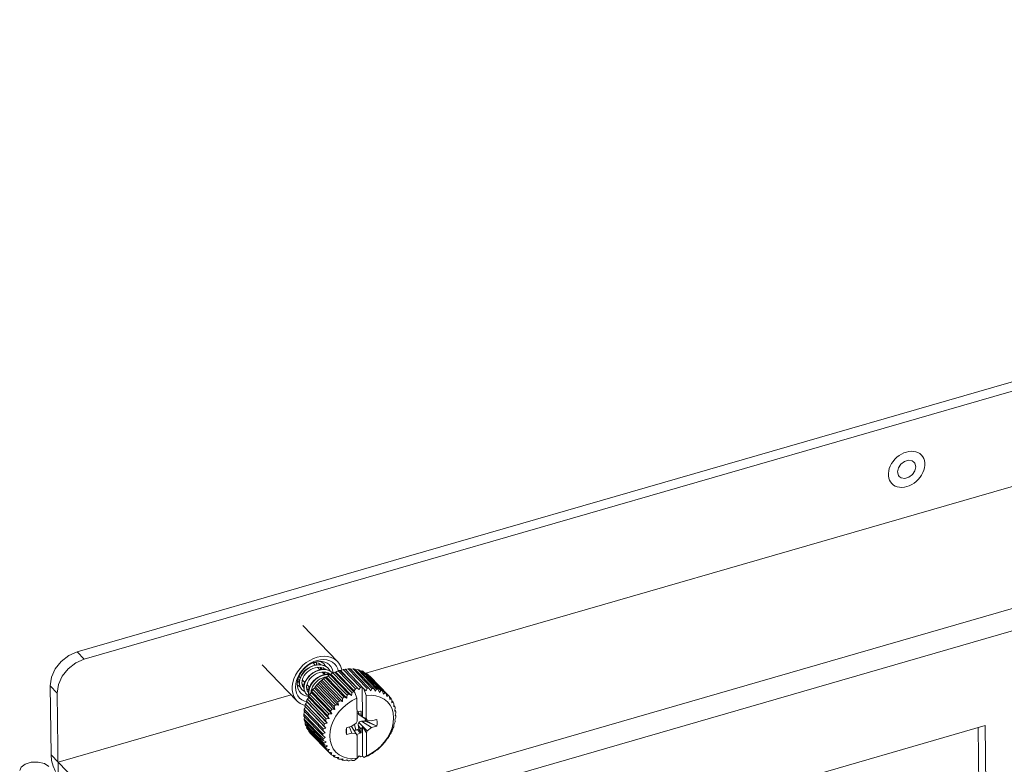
# Model space of a CAD drawing. Header units: millimetres. Extents: x 3925 to 5043, y -86 to 778.
# Tile 428 of 439: x 4790 to 4814, y 717 to 735. Entities that reach past the tile are written whole.
import ezdxf

# ---------------------------------------------------------------- set-up
doc = ezdxf.new("R2010")
doc.units = ezdxf.units.MM
doc.header["$LTSCALE"] = 46.255
for name, color, linetype in [('H30K-FOG-FILDXF_CONTINUOUS_LINE', 7, 'CONTINUOUS'), ('PIN-D3_L3-T1DXF_CONTINUOUS_LINE', 7, 'CONTINUOUS'), ('SW3DPS-52-39DXF_CONTINUOUS_LINE', 7, 'CONTINUOUS')]:
    doc.layers.add(name, color=color, linetype=linetype)

msp = doc.modelspace()

# ---------------------------------------------------------------- linework, layer by layer
at = {"layer": 'H30K-FOG-FILDXF_CONTINUOUS_LINE', "color": 7, "linetype": 'Continuous', "lineweight": 0}
for p, q in [((4791.3686, 719.3461), (4860.4861, 739.3234)), ((4791.5413, 719.168), (4860.6588, 739.1454)), ((4793.1504, 714.3457), (4863.5992, 734.7079)), ((4793.3272, 713.8519), (4863.776, 734.2141)), ((4824.971, 726.5068), (4798.3864, 718.8229)), ((4791.5413, 719.168), (4791.3686, 719.3461)), ((4790.7323, 716.8386), (4790.711, 718.5223)), ((4790.8837, 718.3442), (4790.711, 718.5223)), ((4790.909, 716.3448), (4790.8837, 718.3442)), ((4796.5696, 718.2978), (4790.905, 716.6605)), ((4813.4345, 717.5513), (4806.556, 715.5632)), ((4813.3259, 712.6624), (4813.2646, 717.5022)), ((4813.4987, 712.4844), (4813.4345, 717.5513)), ((4790.7323, 716.8386), (4790.747, 716.7042)), ((4790.7323, 716.8386), (4793.1504, 714.3457))]:
    msp.add_line(p, q, dxfattribs=at)
for points in [[(4811.705, 723.9563), (4811.662, 723.9869), (4811.5725, 724.0019), (4811.4738, 723.9733), (4811.3853, 723.907), (4811.3247, 723.8159), (4811.3039, 723.7183)], [(4811.7476, 723.8465), (4811.7245, 723.9315), (4811.705, 723.9563)], [(4811.3039, 723.7183), (4811.327, 723.6333), (4811.3464, 723.6085)], [(4811.3464, 723.6085), (4811.3895, 723.5779), (4811.479, 723.563), (4811.5777, 723.5915), (4811.6662, 723.6578), (4811.7268, 723.7489), (4811.7476, 723.8465)], [(4790.711, 718.5223), (4790.7411, 718.7268), (4790.8334, 718.9302), (4790.9789, 719.1124), (4791.1633, 719.2557), (4791.3686, 719.3461)], [(4791.5413, 719.168), (4791.336, 719.0777), (4791.1516, 718.9343), (4791.0061, 718.7521), (4790.9138, 718.5488), (4790.8837, 718.3442)], [(4790.747, 716.7042), (4790.7857, 716.5632), (4790.8426, 716.437)], [(4790.679, 716.5612), (4790.5711, 716.6289), (4790.4186, 716.6642), (4790.2518, 716.66), (4790.1037, 716.6172), (4790.0036, 716.5442), (4789.9712, 716.4602)]]:
    msp.add_lwpolyline(points, dxfattribs=at)
at = {"layer": 'PIN-D3_L3-T1DXF_CONTINUOUS_LINE', "color": 7, "linetype": 'Continuous', "lineweight": 0}
for points in [[(4811.1669, 723.4343), (4811.1342, 723.4749), (4811.1094, 723.5206), (4811.0923, 723.5712), (4811.0834, 723.6257), (4811.0826, 723.6832), (4811.0902, 723.7425), (4811.1058, 723.8025), (4811.1293, 723.8622), (4811.1601, 723.9204), (4811.1978, 723.976), (4811.2416, 724.028), (4811.2906, 724.0754), (4811.3441, 724.1174), (4811.4009, 724.1531), (4811.46, 724.182), (4811.5204, 724.2033)], [(4811.8846, 724.1305), (4811.8464, 724.1635), (4811.8017, 724.1899), (4811.7518, 724.2087), (4811.6977, 724.2196), (4811.6403, 724.2223), (4811.5809, 724.2169), (4811.5204, 724.2033)], [(4811.5311, 723.3615), (4811.5915, 723.3829), (4811.6506, 723.4117), (4811.7074, 723.4474), (4811.7609, 723.4894), (4811.8099, 723.5368), (4811.8537, 723.5888), (4811.8914, 723.6445), (4811.9222, 723.7026), (4811.9457, 723.7623), (4811.9613, 723.8224), (4811.9688, 723.8817), (4811.9681, 723.9391), (4811.9592, 723.9936), (4811.9421, 724.0442), (4811.9173, 724.09), (4811.8846, 724.1305)], [(4811.5311, 723.3615), (4811.4706, 723.3479), (4811.4112, 723.3425), (4811.3538, 723.3452), (4811.2997, 723.3561), (4811.2498, 723.3749), (4811.2051, 723.4014), (4811.1669, 723.4343)]]:
    msp.add_lwpolyline(points, dxfattribs=at)
at = {"layer": 'SW3DPS-52-39DXF_CONTINUOUS_LINE', "color": 7, "linetype": 'Continuous', "lineweight": 0}
for p, q in [((4796.8504, 719.9832), (4797.6942, 719.1133)), ((4797.1542, 719.0245), (4797.101, 719.0793)), ((4797.102, 719.0783), (4797.1025, 719.08)), ((4797.2361, 719.0669), (4797.2762, 719.0459)), ((4797.3251, 719.089), (4797.2844, 719.1131)), ((4797.3064, 719.1019), (4797.2845, 719.1131)), ((4797.348, 719.0703), (4797.3064, 719.1019)), ((4797.3112, 719.1077), (4797.3108, 719.1119)), ((4797.3599, 719.0588), (4797.3251, 719.089)), ((4797.3601, 719.0585), (4797.348, 719.0703)), ((4795.8634, 719.0258), (4796.7072, 718.1559)), ((4797.267, 718.9083), (4797.2084, 718.9687)), ((4797.2584, 719.0552), (4797.2675, 719.0333)), ((4797.2688, 719.0332), (4797.2594, 719.0547)), ((4797.2745, 718.9094), (4797.2772, 718.9161)), ((4797.2762, 719.0459), (4797.2972, 719.029)), ((4797.2854, 719.0307), (4797.2788, 719.0438)), ((4797.3134, 718.9153), (4797.3095, 718.9625)), ((4797.3797, 718.7921), (4797.3211, 718.8525)), ((4797.3601, 719.0585), (4797.3599, 719.0588)), ((4797.3742, 719.0428), (4797.3599, 719.0588)), ((4797.4522, 718.9615), (4797.4082, 718.9916)), ((4797.4726, 718.9425), (4797.4522, 718.9615)), ((4797.4728, 718.9424), (4797.4726, 718.9425)), ((4797.5817, 718.8293), (4797.5413, 718.863)), ((4797.5843, 718.831), (4798.0449, 718.3561)), ((4797.6306, 718.8518), (4798.0912, 718.3769)), ((4798.0961, 718.3949), (4797.6526, 718.8521)), ((4797.707, 718.8808), (4798.1301, 718.4446)), ((4797.7541, 718.8956), (4798.1772, 718.4594)), ((4797.7574, 718.8944), (4797.7541, 718.8956)), ((4797.7709, 718.8892), (4797.7574, 718.8944)), ((4798.2144, 718.432), (4797.7709, 718.8892)), ((4797.8308, 718.9146), (4798.254, 718.4784)), ((4797.8777, 718.923), (4798.3383, 718.4482)), ((4797.9534, 718.9316), (4798.414, 718.4568)), ((4797.9991, 718.9336), (4798.4597, 718.4587)), ((4798.0722, 718.9315), (4798.5328, 718.4567)), ((4798.1159, 718.927), (4798.5765, 718.4521)), ((4798.1851, 718.9143), (4798.1351, 718.9073)), ((4798.1851, 718.9143), (4798.6457, 718.4395)), ((4798.2259, 718.9034), (4798.6865, 718.4285)), ((4798.2897, 718.8804), (4798.2501, 718.8784)), ((4798.2897, 718.8804), (4798.7503, 718.4056)), ((4798.327, 718.8632), (4798.7876, 718.3884)), ((4798.3842, 718.8304), (4798.3577, 718.8315)), ((4798.3842, 718.8304), (4798.8448, 718.3556)), ((4796.7438, 718.6163), (4796.7286, 718.6502)), ((4796.7653, 718.5865), (4796.7438, 718.6163)), ((4796.7672, 718.591), (4796.7568, 718.5984)), ((4796.7568, 718.5983), (4796.7672, 718.5896)), ((4796.7592, 718.7468), (4796.76, 718.7469)), ((4796.79, 718.716), (4796.7595, 718.7474)), ((4796.7672, 718.5845), (4796.7653, 718.5865)), ((4796.9026, 718.5999), (4796.8401, 718.6644)), ((4797.2463, 718.5959), (4797.7069, 718.1211)), ((4797.2853, 718.6319), (4797.7459, 718.1571)), ((4797.8187, 718.1375), (4797.3174, 718.6543)), ((4797.3517, 718.6871), (4797.8123, 718.2123)), ((4797.3753, 718.7262), (4797.4268, 718.7359)), ((4797.3939, 718.7186), (4797.8545, 718.2438)), ((4797.925, 718.2167), (4797.4236, 718.7335)), ((4797.4651, 718.766), (4797.9257, 718.2911)), ((4797.4999, 718.8146), (4797.5226, 718.7966)), ((4797.5098, 718.7924), (4797.9704, 718.3176)), ((4797.5186, 718.795), (4797.5123, 718.7961)), ((4798.0374, 718.283), (4797.5361, 718.7998)), ((4798.417, 718.8073), (4798.8776, 718.3325)), ((4798.4666, 718.7652), (4798.4565, 718.7667)), ((4798.4666, 718.7652), (4798.9272, 718.2904)), ((4798.4821, 718.7499), (4798.9275, 718.2907)), ((4796.7203, 718.5425), (4796.7238, 718.5379)), ((4796.7204, 718.5418), (4796.7241, 718.5377)), ((4796.7207, 718.5387), (4796.7239, 718.5386)), ((4796.7238, 718.5379), (4796.7241, 718.5377)), ((4796.8166, 718.4434), (4796.8285, 718.4301)), ((4796.8283, 718.4303), (4796.8285, 718.4301)), ((4796.8799, 718.4688), (4796.8738, 718.4746)), ((4796.8738, 718.4746), (4796.8742, 718.4742)), ((4796.8742, 718.4742), (4796.8799, 718.4686)), ((4796.886, 718.5565), (4796.8891, 718.5574)), ((4796.8996, 718.3781), (4796.921, 718.3384)), ((4796.9467, 718.5231), (4796.9738, 718.5265)), ((4796.9694, 718.5311), (4796.9478, 718.5278)), ((4797.0154, 718.4836), (4796.9528, 718.5482)), ((4796.9816, 718.3639), (4796.9926, 718.3639)), ((4796.9926, 718.3526), (4796.9865, 718.3584)), ((4796.9865, 718.3584), (4796.9868, 718.358)), ((4796.9868, 718.358), (4796.9926, 718.3524)), ((4797.0553, 718.3553), (4797.055, 718.3586)), ((4797.0557, 718.3689), (4797.0616, 718.3699)), ((4797.5573, 717.8394), (4797.056, 718.3562)), ((4797.0649, 718.4296), (4797.0673, 718.4301)), ((4797.0863, 718.4106), (4797.0655, 718.432)), ((4797.0677, 718.3839), (4797.5283, 717.909)), ((4797.0979, 718.4267), (4797.5585, 717.9519)), ((4797.6331, 717.947), (4797.1318, 718.4638)), ((4797.151, 718.4942), (4797.6116, 718.0194)), ((4797.1859, 718.534), (4797.6465, 718.0592)), ((4797.7208, 718.047), (4797.2195, 718.5638)), ((4798.072, 718.4066), (4798.1183, 718.3589)), ((4798.072, 718.4066), (4798.0961, 718.3949)), ((4798.0912, 718.3769), (4798.1183, 718.3589)), ((4798.0961, 718.3949), (4798.1301, 718.4446)), ((4798.1183, 718.3589), (4798.1673, 718.2186)), ((4798.1772, 718.4594), (4798.2144, 718.432)), ((4798.2144, 718.432), (4798.254, 718.4784)), ((4798.2998, 717.767), (4798.2974, 718.4863)), ((4798.2974, 718.4863), (4798.3348, 718.4477)), ((4798.3348, 718.4477), (4798.3383, 718.4482)), ((4798.3928, 718.2818), (4798.3348, 718.4477)), ((4798.3383, 718.4482), (4798.3899, 718.3937)), ((4798.4597, 718.4587), (4798.5049, 718.3987)), ((4798.5765, 718.4521), (4798.6147, 718.3873)), ((4798.6865, 718.4285), (4798.7174, 718.3598)), ((4798.7876, 718.3884), (4798.8109, 718.3166)), ((4796.921, 718.3384), (4796.941, 718.3141)), ((4796.9292, 718.3274), (4796.9412, 718.3139)), ((4796.941, 718.3141), (4796.9412, 718.3139)), ((4796.9431, 718.1462), (4797.4036, 717.6714)), ((4797.4471, 717.61), (4796.9458, 718.1268)), ((4796.9621, 718.1925), (4797.4227, 717.7177)), ((4797.4949, 717.7264), (4796.9936, 718.2432)), ((4796.9951, 718.2738), (4797.0004, 718.2717)), ((4796.9979, 718.2671), (4797.4585, 717.7923)), ((4797.0228, 718.3121), (4797.4834, 717.8373)), ((4797.7208, 718.047), (4797.7069, 718.1211)), ((4797.7459, 718.1571), (4797.8187, 718.1375)), ((4797.8545, 718.2438), (4797.925, 718.2167)), ((4797.9704, 718.3176), (4798.0374, 718.283)), ((4798.1691, 717.6637), (4798.1673, 718.2186)), ((4798.3928, 718.2818), (4798.3946, 717.727)), ((4798.8776, 718.3325), (4798.8934, 718.2587)), ((4798.9272, 718.2904), (4798.9427, 718.275)), ((4798.9427, 718.275), (4798.955, 718.2619)), ((4798.955, 718.2619), (4798.9633, 718.1872)), ((4798.9561, 718.2525), (4798.9959, 718.2114)), ((4799.0181, 718.1781), (4799.0186, 718.1521)), ((4799.0186, 718.1521), (4799.0192, 718.1034)), ((4799.0186, 718.1521), (4799.0496, 718.1201)), ((4796.882, 717.9014), (4797.3426, 717.4266)), ((4796.8884, 717.9476), (4797.349, 717.4728)), ((4796.9042, 718.0235), (4796.9135, 718.0095)), ((4796.9042, 718.0235), (4797.3648, 717.5487)), ((4797.4148, 717.4927), (4796.9135, 718.0095)), ((4796.917, 718.0702), (4797.3776, 717.5954)), ((4797.5573, 717.8394), (4797.5283, 717.909)), ((4797.6331, 717.947), (4797.6116, 718.0194)), ((4798.2531, 717.9015), (4798.2665, 717.9021)), ((4798.2665, 717.9021), (4798.2683, 717.822)), ((4799.0628, 718.0434), (4799.06, 718.009)), ((4799.0658, 718.0825), (4799.0628, 718.0434)), ((4799.0628, 718.0434), (4799.0872, 718.0183)), ((4799.0888, 717.9278), (4799.085, 717.9058)), ((4799.0972, 717.9772), (4799.0888, 717.9278)), ((4799.0888, 717.9278), (4799.1081, 717.9079)), ((4796.8769, 717.827), (4797.3375, 717.3522)), ((4796.8771, 717.7822), (4797.3377, 717.3074)), ((4796.8827, 717.7109), (4797.3433, 717.2361)), ((4796.8894, 717.6684), (4797.35, 717.1935)), ((4796.911, 717.646), (4796.9056, 717.6014)), ((4797.4471, 717.61), (4797.4036, 717.6714)), ((4797.4949, 717.7264), (4797.4585, 717.7923)), ((4798.1463, 717.6104), (4798.1691, 717.6637)), ((4798.2683, 717.822), (4798.1953, 717.8582)), ((4798.2098, 717.8213), (4798.4177, 717.6866)), ((4798.4186, 717.4284), (4798.2105, 717.6302)), ((4798.2683, 717.822), (4798.2998, 717.767)), ((4798.5229, 717.5041), (4798.2742, 717.6586)), ((4798.2998, 717.767), (4798.3946, 717.727)), ((4798.3644, 717.6599), (4798.6202, 717.5538)), ((4798.3742, 717.7148), (4798.369, 717.6825)), ((4798.6202, 717.5538), (4798.369, 717.6825)), ((4798.3946, 717.727), (4798.4177, 717.6866)), ((4798.4177, 717.6866), (4798.5224, 717.6695)), ((4798.5224, 717.6695), (4798.649, 717.703)), ((4798.6517, 717.6908), (4798.6294, 717.6978)), ((4798.649, 717.703), (4798.6517, 717.6908)), ((4799.0972, 717.7129), (4799.0857, 717.6812)), ((4799.0857, 717.6812), (4799.0982, 717.6702)), ((4799.0862, 717.6825), (4799.0982, 717.6702)), ((4799.1026, 717.8295), (4799.0936, 717.7958)), ((4799.0936, 717.7958), (4799.1118, 717.7911)), ((4799.0965, 717.8068), (4799.1118, 717.7911)), ((4799.1086, 717.7455), (4799.0972, 717.7129)), ((4799.1115, 717.8641), (4799.1026, 717.8295)), ((4796.9056, 717.6014), (4797.3662, 717.1266)), ((4796.9187, 717.562), (4797.3793, 717.0872)), ((4796.9462, 717.5337), (4796.9452, 717.5007)), ((4796.9452, 717.5007), (4797.4058, 717.0259)), ((4796.9645, 717.4652), (4797.4251, 716.9904)), ((4796.9996, 717.429), (4797.0007, 717.4108)), ((4797.0007, 717.4108), (4797.4613, 716.936)), ((4797.3987, 717.3766), (4797.3426, 717.4266)), ((4797.4148, 717.4927), (4797.3648, 717.5487)), ((4797.9138, 717.4046), (4797.9119, 717.4725)), ((4797.9161, 717.3359), (4797.9138, 717.4046)), ((4797.9156, 717.4972), (4798.042, 717.5347)), ((4797.9842, 717.5176), (4798.0425, 717.3693)), ((4798.035, 717.5327), (4798.1472, 717.3523)), ((4798.042, 717.5347), (4798.1463, 717.6104)), ((4798.1371, 717.4428), (4798.1059, 717.5811)), ((4798.2426, 717.3647), (4798.1823, 717.4596)), ((4798.2695, 717.4584), (4798.1963, 717.5623)), ((4798.2682, 717.3766), (4798.2153, 717.4729)), ((4798.2695, 717.4584), (4798.2682, 717.3766)), ((4798.3005, 717.531), (4798.2695, 717.4584)), ((4798.3029, 716.8117), (4798.3005, 717.531)), ((4798.3958, 717.3751), (4798.3005, 717.531)), ((4798.4186, 717.4284), (4798.3958, 717.3751)), ((4798.5229, 717.5041), (4798.4186, 717.4284)), ((4798.6493, 717.5417), (4798.5229, 717.5041)), ((4798.6202, 717.5538), (4798.6206, 717.5535)), ((4798.6206, 717.5535), (4798.6493, 717.5417)), ((4799.0615, 717.5642), (4799.0676, 717.5474)), ((4797.0258, 717.3798), (4797.4864, 716.905)), ((4797.3991, 717.264), (4797.3377, 717.3074)), ((4797.416, 717.1572), (4797.35, 717.1935)), ((4798.0425, 717.3693), (4797.9161, 717.3359)), ((4798.1472, 717.3523), (4798.0425, 717.3693)), ((4798.1703, 717.3119), (4798.1472, 717.3523)), ((4798.1721, 716.757), (4798.1703, 717.3119)), ((4798.2682, 717.3766), (4798.2426, 717.3647)), ((4798.3958, 717.3751), (4798.3976, 716.8203)), ((4797.4489, 717.0582), (4797.3793, 717.0872)), ((4797.4974, 716.9688), (4797.4251, 716.9904)), ((4797.4866, 716.9052), (4797.5318, 716.8586)), ((4797.6368, 716.8261), (4797.5622, 716.8328)), ((4797.5809, 716.831), (4797.6157, 716.7952)), ((4797.6842, 716.7751), (4797.6508, 716.775)), ((4797.725, 716.7755), (4797.6842, 716.7751)), ((4797.6842, 716.7751), (4797.7115, 716.7471)), ((4797.7957, 716.7373), (4797.7506, 716.733)), ((4797.8234, 716.7401), (4797.7957, 716.7373)), ((4797.7957, 716.7373), (4797.8172, 716.7151)), ((4797.9139, 716.7175), (4797.9309, 716.7)), ((4798.0369, 716.7158), (4798.0503, 716.7019)), ((4798.0503, 716.7019), (4798.0426, 716.7174)), ((4798.1237, 716.7171), (4798.0968, 716.7072)), ((4798.1721, 716.757), (4798.1237, 716.7171)), ((4798.1721, 716.7684), (4798.1828, 716.7712)), ((4798.2197, 716.8194), (4798.1828, 716.7712)), ((4798.2595, 716.7953), (4798.2197, 716.8194)), ((4798.3029, 716.8117), (4798.3404, 716.7731)), ((4798.3404, 716.7731), (4798.3976, 716.8203)), ((4798.3438, 716.7745), (4798.3404, 716.7731))]:
    msp.add_line(p, q, dxfattribs=at)
for points in [[(4797.1988, 719.2149), (4797.1079, 719.1829), (4797.019, 719.1387), (4796.9342, 719.0831), (4796.8554, 719.0176), (4796.7842, 718.9435), (4796.7224, 718.8625), (4796.6713, 718.7765), (4796.632, 718.6872), (4796.6054, 718.5968), (4796.592, 718.5072), (4796.5923, 718.4205), (4796.6062, 718.3385), (4796.6334, 718.2632), (4796.6732, 718.1961), (4796.7072, 718.1559)], [(4796.6737, 718.4867), (4796.6799, 718.5668), (4796.699, 718.6487), (4796.7303, 718.7302), (4796.7731, 718.8091), (4796.827, 718.8845), (4796.8901, 718.9536), (4796.9609, 719.0147), (4797.0375, 719.0663), (4797.118, 719.107), (4797.2003, 719.1361), (4797.2826, 719.1529), (4797.3628, 719.1569), (4797.439, 719.1482), (4797.5094, 719.1268), (4797.5724, 719.0934), (4797.6263, 719.0486), (4797.6693, 718.9942), (4797.7012, 718.9306), (4797.7143, 718.8832)], [(4796.7185, 718.5626), (4796.7242, 718.6322), (4796.7415, 718.7032), (4796.7701, 718.7737), (4796.8091, 718.8417), (4796.8575, 718.9055), (4796.9139, 718.9633), (4796.9769, 719.0134), (4797.0446, 719.0545), (4797.1153, 719.0856)], [(4797.1153, 719.0856), (4797.1869, 719.1057), (4797.2577, 719.1143), (4797.3255, 719.1112), (4797.3887, 719.0965), (4797.4454, 719.0705), (4797.4941, 719.0339), (4797.5034, 719.0248)], [(4797.1159, 719.0858), (4797.1444, 719.0866), (4797.1917, 719.0805), (4797.2361, 719.0669)], [(4797.1876, 719.081), (4797.1835, 719.0335), (4797.1823, 719.0287)], [(4797.6942, 719.1133), (4797.6766, 719.1303), (4797.6144, 719.1765), (4797.5429, 719.2105), (4797.4638, 719.2317), (4797.3787, 719.2396), (4797.2898, 719.2339), (4797.1988, 719.2149)], [(4797.324, 719.0885), (4797.3115, 719.1073), (4797.3073, 719.1121)], [(4797.8001, 718.9017), (4797.7952, 718.9307), (4797.7681, 719.006), (4797.7282, 719.073), (4797.6942, 719.1133)], [(4797.4728, 718.9424), (4797.4611, 718.9537), (4797.4204, 718.9849), (4797.374, 719.009), (4797.3229, 719.0252), (4797.2682, 719.0333), (4797.2109, 719.033), (4797.1522, 719.0243), (4797.0939, 719.0074), (4797.0371, 718.983), (4796.9832, 718.9517), (4796.9333, 718.9143), (4796.8884, 718.8718), (4796.8494, 718.825), (4796.8171, 718.7752), (4796.7923, 718.7232), (4796.7755, 718.6707), (4796.7671, 718.6188), (4796.7672, 718.569), (4796.7758, 718.5224), (4796.7925, 718.4802), (4796.8166, 718.4434)], [(4797.4082, 718.9916), (4797.3587, 719.0133), (4797.3044, 719.0263), (4797.2466, 719.0304), (4797.1866, 719.0253), (4797.126, 719.0115), (4797.0663, 718.9891), (4797.0091, 718.9591), (4796.9557, 718.9223), (4796.9071, 718.8795), (4796.8645, 718.8319), (4796.8288, 718.7806), (4796.801, 718.7271), (4796.7818, 718.673), (4796.7715, 718.6197), (4796.7703, 718.5683), (4796.7781, 718.5203), (4796.7948, 718.477)], [(4796.8742, 718.4742), (4796.8664, 718.4828), (4796.8465, 718.5142), (4796.8341, 718.5508), (4796.8295, 718.5911), (4796.8328, 718.6342), (4796.8437, 718.6791), (4796.8622, 718.7247), (4796.8879, 718.7695), (4796.9202, 718.8124), (4796.9584, 718.852), (4797.0016, 718.8873), (4797.0487, 718.9174), (4797.0986, 718.9414), (4797.15, 718.9585), (4797.2017, 718.9684), (4797.2523, 718.9706), (4797.301, 718.965), (4797.3465, 718.9516), (4797.3875, 718.9306), (4797.4099, 718.9128)], [(4797.582, 718.8295), (4797.5735, 718.8378), (4797.5325, 718.8691), (4797.4859, 718.8931), (4797.4345, 718.9093), (4797.3794, 718.9172), (4797.322, 718.9167), (4797.2636, 718.9078), (4797.2054, 718.8908), (4797.149, 718.8664), (4797.0953, 718.8351), (4797.0455, 718.7977), (4797.0007, 718.7551), (4796.9618, 718.7083), (4796.9296, 718.6585), (4796.9048, 718.6066), (4796.888, 718.5539), (4796.8797, 718.502), (4796.88, 718.4523), (4796.8886, 718.4059), (4796.9052, 718.364), (4796.9292, 718.3274)], [(4797.5413, 718.863), (4797.4943, 718.8884), (4797.442, 718.9054), (4797.3857, 718.9135), (4797.3267, 718.9125), (4797.2662, 718.9027), (4797.2059, 718.8841), (4797.1475, 718.8575), (4797.0918, 718.8234), (4797.0406, 718.7829), (4796.995, 718.7371), (4796.9562, 718.6873), (4796.9249, 718.6346), (4796.9018, 718.5804), (4796.8875, 718.5264), (4796.8824, 718.4738), (4796.8864, 718.4241), (4796.8992, 718.3793)], [(4796.9868, 718.358), (4796.9791, 718.3667), (4796.9592, 718.398), (4796.9468, 718.4346), (4796.9423, 718.4747), (4796.9454, 718.518), (4796.9564, 718.5631), (4796.9749, 718.6086), (4797.0006, 718.6533), (4797.0329, 718.6961), (4797.071, 718.7357), (4797.1142, 718.7711), (4797.1614, 718.8013), (4797.2114, 718.8253), (4797.2629, 718.8424), (4797.3145, 718.8522), (4797.3651, 718.8544), (4797.4135, 718.8489), (4797.4588, 718.8356), (4797.4999, 718.8146)], [(4797.2793, 718.9675), (4797.2801, 718.9373), (4797.2764, 718.9097)], [(4797.2768, 719.0454), (4797.2829, 719.0366), (4797.2853, 719.0307)], [(4797.281, 718.9104), (4797.2838, 718.9318), (4797.2825, 718.9671)], [(4797.3062, 718.9635), (4797.3083, 718.9533), (4797.3092, 718.9147)], [(4797.3707, 718.9171), (4797.3618, 718.9437), (4797.3507, 718.9634)], [(4797.3565, 718.816), (4797.366, 718.8503), (4797.3664, 718.8542)], [(4797.3591, 718.9452), (4797.3664, 718.9294), (4797.3694, 718.9171)], [(4797.4078, 718.9915), (4797.4048, 718.9984), (4797.3742, 719.0428)], [(4797.3801, 718.8527), (4797.3814, 718.8352), (4797.3781, 718.7937)], [(4797.3828, 718.7926), (4797.3833, 718.7951), (4797.3845, 718.8473), (4797.3838, 718.8523)], [(4797.4421, 718.8006), (4797.4448, 718.8347), (4797.4445, 718.8398)], [(4797.4718, 718.829), (4797.4789, 718.8136), (4797.4821, 718.8009)], [(4797.5205, 718.8753), (4797.5173, 718.8824), (4797.4869, 718.9267), (4797.4726, 718.9425)], [(4797.5034, 719.0248), (4797.5335, 718.9879), (4797.5625, 718.9335), (4797.5803, 718.8724), (4797.5841, 718.831)], [(4797.5843, 718.831), (4797.5598, 718.8153), (4797.5361, 718.7998)], [(4797.5843, 718.831), (4797.6074, 718.8416), (4797.6306, 718.8518)], [(4797.6526, 718.8521), (4797.6416, 718.852), (4797.6306, 718.8518)], [(4797.707, 718.8808), (4797.6794, 718.8664), (4797.6526, 718.8521)], [(4797.707, 718.8808), (4797.7305, 718.8885), (4797.7541, 718.8956)], [(4797.8308, 718.9146), (4797.8004, 718.9019), (4797.7709, 718.8892)], [(4797.8308, 718.9146), (4797.8543, 718.9191), (4797.8777, 718.923)], [(4797.9534, 718.9316), (4797.9205, 718.921), (4797.8896, 718.9108)], [(4797.9534, 718.9316), (4797.9763, 718.9329), (4797.9991, 718.9336)], [(4798.0722, 718.9315), (4798.0374, 718.9235), (4798.0142, 718.918)], [(4798.0722, 718.9315), (4798.0942, 718.9295), (4798.1159, 718.927)], [(4798.1851, 718.9143), (4798.2057, 718.9092), (4798.2259, 718.9034)], [(4798.2897, 718.8804), (4798.3085, 718.8721), (4798.327, 718.8632)], [(4798.3842, 718.8304), (4798.4008, 718.8191), (4798.417, 718.8073)], [(4796.7741, 718.6622), (4796.7356, 718.6612), (4796.7314, 718.6619)], [(4797.5237, 718.7965), (4797.4926, 718.801), (4797.435, 718.8005), (4797.3765, 718.7916), (4797.3183, 718.7747), (4797.2618, 718.7503), (4797.2082, 718.719), (4797.1585, 718.6817), (4797.1137, 718.6392), (4797.0748, 718.5926), (4797.0426, 718.5429), (4797.0178, 718.4912), (4797.0009, 718.4386), (4796.9925, 718.3865), (4796.9927, 718.3365), (4797.0013, 718.2899), (4797.005, 718.2804)], [(4797.5123, 718.7961), (4797.4536, 718.7974), (4797.3933, 718.7896), (4797.333, 718.7731), (4797.2743, 718.7486), (4797.2181, 718.7164), (4797.1659, 718.6776), (4797.119, 718.6333), (4797.0786, 718.5847), (4797.0453, 718.5329), (4797.02, 718.4794), (4797.0033, 718.4253), (4796.9956, 718.3722), (4796.997, 718.3217), (4797.0059, 718.2819)], [(4797.055, 718.3586), (4797.0581, 718.4018), (4797.069, 718.4466), (4797.0874, 718.4918), (4797.1129, 718.5366), (4797.1452, 718.5795), (4797.1835, 718.6193), (4797.2267, 718.6548), (4797.274, 718.685), (4797.3239, 718.709), (4797.3753, 718.7262)], [(4797.2463, 718.5959), (4797.2327, 718.5798), (4797.2195, 718.5638)], [(4797.2463, 718.5959), (4797.2656, 718.6141), (4797.2853, 718.6319)], [(4797.3174, 718.6543), (4797.3014, 718.6433), (4797.2853, 718.6319)], [(4797.3517, 718.6871), (4797.3342, 718.6706), (4797.3174, 718.6543)], [(4797.3517, 718.6871), (4797.3727, 718.7031), (4797.3939, 718.7186)], [(4797.4236, 718.7335), (4797.4089, 718.7262), (4797.3939, 718.7186)], [(4797.4651, 718.766), (4797.444, 718.7496), (4797.4236, 718.7335)], [(4797.4651, 718.766), (4797.4873, 718.7794), (4797.5098, 718.7924)], [(4797.5361, 718.7998), (4797.523, 718.7963), (4797.5098, 718.7924)], [(4796.9456, 718.1261), (4796.892, 718.1423), (4796.8291, 718.1758), (4796.7752, 718.2206), (4796.7321, 718.275), (4796.7002, 718.3386), (4796.6805, 718.4098), (4796.6737, 718.4867)], [(4796.8015, 718.3439), (4796.7714, 718.3808), (4796.7424, 718.4351), (4796.7246, 718.4963), (4796.7185, 718.5626)], [(4796.7238, 718.5379), (4796.7398, 718.523), (4796.7799, 718.4952), (4796.7879, 718.4917)], [(4796.7948, 718.477), (4796.8198, 718.4397), (4796.8283, 718.4303)], [(4796.8283, 718.4303), (4796.8443, 718.4154), (4796.8823, 718.3901), (4796.8972, 718.3842)], [(4796.8888, 718.5565), (4796.8617, 718.5568), (4796.8328, 718.5624)], [(4796.833, 718.5604), (4796.8487, 718.5559), (4796.8878, 718.5524)], [(4796.8839, 718.528), (4796.849, 718.5348), (4796.838, 718.5393)], [(4796.8386, 718.5376), (4796.8468, 718.5338), (4796.8834, 718.5253)], [(4796.9435, 718.4637), (4796.9882, 718.4693), (4797.013, 718.4762)], [(4796.999, 718.4268), (4796.9909, 718.4264), (4796.951, 718.4318), (4796.9473, 718.4331)], [(4796.9481, 718.4306), (4796.9487, 718.4304), (4796.9903, 718.423), (4796.9984, 718.4232)], [(4797.056, 718.3562), (4797.0395, 718.3345), (4797.0228, 718.3121)], [(4797.0677, 718.3839), (4797.0617, 718.37), (4797.056, 718.3562)], [(4797.0677, 718.3839), (4797.0825, 718.4054), (4797.0979, 718.4267)], [(4797.1318, 718.4638), (4797.1149, 718.4456), (4797.0979, 718.4267)], [(4797.151, 718.4942), (4797.1412, 718.4789), (4797.1318, 718.4638)], [(4797.151, 718.4942), (4797.1683, 718.5142), (4797.1859, 718.534)], [(4797.2195, 718.5638), (4797.2028, 718.5492), (4797.1859, 718.534)], [(4798.0374, 718.283), (4798.0412, 718.3191), (4798.0449, 718.3561)], [(4798.0449, 718.3561), (4798.068, 718.3668), (4798.0912, 718.3769)], [(4798.1772, 718.4594), (4798.1537, 718.4523), (4798.1301, 718.4446)], [(4798.2974, 718.4863), (4798.2757, 718.4826), (4798.254, 718.4784)], [(4798.3899, 718.3937), (4798.4019, 718.4247), (4798.414, 718.4568)], [(4798.414, 718.4568), (4798.4369, 718.4581), (4798.4597, 718.4587)], [(4798.5049, 718.3987), (4798.5188, 718.4272), (4798.5328, 718.4567)], [(4798.5328, 718.4567), (4798.5548, 718.4547), (4798.5765, 718.4521)], [(4798.6147, 718.3873), (4798.6301, 718.413), (4798.6457, 718.4395)], [(4798.6457, 718.4395), (4798.6663, 718.4343), (4798.6865, 718.4285)], [(4798.7174, 718.3598), (4798.7338, 718.3823), (4798.7503, 718.4056)], [(4798.7503, 718.4056), (4798.7691, 718.3973), (4798.7876, 718.3884)], [(4798.8109, 718.3166), (4798.8278, 718.3358), (4798.8448, 718.3556)], [(4798.8448, 718.3556), (4798.8614, 718.3443), (4798.8776, 718.3325)], [(4796.7072, 718.1559), (4796.7248, 718.1389), (4796.7871, 718.0927), (4796.8585, 718.0587), (4796.9098, 718.0449)], [(4796.9959, 718.2567), (4796.9794, 718.2575), (4796.9162, 718.2722), (4796.8595, 718.2982), (4796.8108, 718.3347), (4796.8015, 718.3439)], [(4796.9458, 718.1268), (4796.9315, 718.099), (4796.917, 718.0702)], [(4796.941, 718.3141), (4796.9571, 718.2992), (4796.9951, 718.2738)], [(4796.9431, 718.1462), (4796.9523, 718.1694), (4796.9621, 718.1925)], [(4796.9431, 718.1462), (4796.9443, 718.1365), (4796.9458, 718.1268)], [(4796.9936, 718.2432), (4796.9779, 718.2182), (4796.9621, 718.1925)], [(4796.9979, 718.2671), (4796.9956, 718.2551), (4796.9936, 718.2432)], [(4796.9979, 718.2671), (4797.0101, 718.2897), (4797.0228, 718.3121)], [(4798.1673, 718.2186), (4798.0476, 718.1589), (4797.9338, 718.0833), (4797.8288, 717.9935), (4797.735, 717.8919), (4797.655, 717.7809), (4797.5907, 717.6634), (4797.5437, 717.5423), (4797.5151, 717.4207), (4797.5058, 717.3015), (4797.5159, 717.1878), (4797.5452, 717.0823), (4797.5929, 716.9878), (4797.6579, 716.9066), (4797.7385, 716.8407), (4797.8327, 716.7919), (4797.9382, 716.7612), (4798.0523, 716.7495), (4798.1721, 716.757)], [(4797.7069, 718.1211), (4797.7262, 718.1393), (4797.7459, 718.1571)], [(4797.8123, 718.2123), (4797.8333, 718.2283), (4797.8545, 718.2438)], [(4797.8187, 718.1375), (4797.8156, 718.1743), (4797.8123, 718.2123)], [(4797.925, 718.2167), (4797.9254, 718.2534), (4797.9257, 718.2911)], [(4797.9257, 718.2911), (4797.9479, 718.3046), (4797.9704, 718.3176)], [(4798.7322, 718.247), (4798.6267, 718.2777), (4798.5126, 718.2894), (4798.3928, 718.2818)], [(4798.3976, 716.8203), (4798.5173, 716.8799), (4798.6311, 716.9556), (4798.7361, 717.0453), (4798.8299, 717.147), (4798.9099, 717.2579), (4798.9742, 717.3754), (4799.0212, 717.4965), (4799.0498, 717.6182), (4799.0591, 717.7373), (4799.049, 717.8511), (4799.0197, 717.9565), (4798.972, 718.051), (4798.907, 718.1322), (4798.8264, 718.1981), (4798.7322, 718.247)], [(4798.8934, 718.2587), (4798.9102, 718.2743), (4798.9272, 718.2904)], [(4798.9633, 718.1872), (4798.9795, 718.1991), (4798.9959, 718.2114)], [(4798.9959, 718.2114), (4799.0073, 718.195), (4799.0181, 718.1781)], [(4799.0192, 718.1034), (4799.0343, 718.1116), (4799.0496, 718.1201)], [(4799.0496, 718.1201), (4799.058, 718.1015), (4799.0658, 718.0825)], [(4796.8956, 717.8874), (4796.8872, 717.8607), (4796.8769, 717.827)], [(4796.882, 717.9014), (4796.8849, 717.9245), (4796.8884, 717.9476)], [(4796.9135, 718.0095), (4796.901, 717.979), (4796.8884, 717.9476)], [(4796.9042, 718.0235), (4796.9103, 718.0469), (4796.917, 718.0702)], [(4797.5283, 717.909), (4797.5431, 717.9306), (4797.5585, 717.9519)], [(4797.5585, 717.9519), (4797.5963, 717.9493), (4797.6331, 717.947)], [(4797.6116, 718.0194), (4797.6289, 718.0394), (4797.6465, 718.0592)], [(4797.6465, 718.0592), (4797.6842, 718.0529), (4797.7208, 718.047)], [(4798.1684, 717.8844), (4798.1724, 717.886), (4798.2131, 717.8966), (4798.2531, 717.9015)], [(4798.2088, 717.8954), (4798.2072, 717.8912), (4798.2012, 717.8747), (4798.1953, 717.8582)], [(4799.06, 718.009), (4799.0736, 718.0135), (4799.0872, 718.0183)], [(4799.085, 717.9058), (4799.0965, 717.9067), (4799.1081, 717.9079)], [(4799.0872, 718.0183), (4799.0925, 717.9979), (4799.0972, 717.9772)], [(4799.1081, 717.9079), (4799.1101, 717.8861), (4799.1115, 717.8641)], [(4796.8771, 717.7822), (4796.8767, 717.8046), (4796.8769, 717.827)], [(4796.8942, 717.7646), (4796.8902, 717.7464), (4796.8827, 717.7109)], [(4796.8894, 717.6684), (4796.8857, 717.6895), (4796.8827, 717.7109)], [(4797.4036, 717.6714), (4797.4129, 717.6946), (4797.4227, 717.7177)], [(4797.4227, 717.7177), (4797.4593, 717.722), (4797.4949, 717.7264)], [(4797.4585, 717.7923), (4797.4707, 717.8149), (4797.4834, 717.8373)], [(4797.4834, 717.8373), (4797.5209, 717.8383), (4797.5573, 717.8394)], [(4798.1953, 717.8582), (4798.1996, 717.8461), (4798.2044, 717.8338), (4798.2098, 717.8213)], [(4798.2105, 717.6302), (4798.2052, 717.6087), (4798.2005, 717.5861), (4798.1963, 717.5623)], [(4798.2742, 717.6586), (4798.2518, 717.6495), (4798.2306, 717.6401), (4798.2105, 717.6302)], [(4798.3644, 717.6599), (4798.334, 717.6596), (4798.3039, 717.6591), (4798.2742, 717.6586)], [(4798.369, 717.6825), (4798.3674, 717.6751), (4798.3644, 717.6599)], [(4798.6517, 717.6908), (4798.6582, 717.6432), (4798.6574, 717.5931), (4798.6493, 717.5417)], [(4799.0982, 717.6702), (4799.0937, 717.6469), (4799.0885, 717.6236)], [(4799.1118, 717.7911), (4799.1105, 717.7683), (4799.1086, 717.7455)], [(4796.9187, 717.562), (4796.9118, 717.5815), (4796.9056, 717.6014)], [(4796.9645, 717.4652), (4796.9545, 717.4828), (4796.9452, 717.5007)], [(4797.0258, 717.3798), (4797.013, 717.3951), (4797.0007, 717.4108)], [(4797.3426, 717.4266), (4797.3455, 717.4496), (4797.349, 717.4728)], [(4797.349, 717.4728), (4797.3824, 717.4827), (4797.4148, 717.4927)], [(4797.3648, 717.5487), (4797.3709, 717.572), (4797.3776, 717.5954)], [(4797.3776, 717.5954), (4797.4129, 717.6027), (4797.4471, 717.61)], [(4797.9066, 717.3997), (4797.9072, 717.4413), (4797.9156, 717.4972)], [(4797.9161, 717.3359), (4797.9074, 717.3871), (4797.9066, 717.3997)], [(4798.1371, 717.4428), (4798.1188, 717.4383), (4798.1003, 717.4352), (4798.0959, 717.4348)], [(4798.1823, 717.4596), (4798.167, 717.453), (4798.152, 717.4474), (4798.1371, 717.4428)], [(4798.2153, 717.4729), (4798.2043, 717.4689), (4798.1933, 717.4644), (4798.1824, 717.4595)], [(4798.1963, 717.5623), (4798.2024, 717.5329), (4798.2153, 717.4729)], [(4799.0206, 717.4253), (4799.0099, 717.4024), (4798.9986, 717.3796)], [(4799.0214, 717.4471), (4799.0211, 717.4362), (4799.0206, 717.4253)], [(4799.0516, 717.5008), (4799.0364, 717.4736), (4799.0214, 717.4471)], [(4799.0676, 717.5474), (4799.0599, 717.5241), (4799.0516, 717.5008)], [(4799.0885, 717.6236), (4799.075, 717.5935), (4799.0615, 717.5642)], [(4797.3377, 717.3074), (4797.3373, 717.3297), (4797.3375, 717.3522)], [(4797.3375, 717.3522), (4797.3686, 717.3644), (4797.3987, 717.3766)], [(4797.3433, 717.2361), (4797.3716, 717.2501), (4797.3991, 717.264)], [(4797.35, 717.1935), (4797.3463, 717.2147), (4797.3433, 717.2361)], [(4797.3662, 717.1266), (4797.3914, 717.142), (4797.416, 717.1572)], [(4798.2426, 717.3647), (4798.2024, 717.3488), (4798.1617, 717.3382), (4798.1557, 717.3375)], [(4798.8488, 717.151), (4798.8317, 717.134), (4798.8149, 717.1175)], [(4798.8814, 717.1924), (4798.8653, 717.1716), (4798.8488, 717.151)], [(4798.8968, 717.2216), (4798.8893, 717.207), (4798.8814, 717.1924)], [(4798.9306, 717.2622), (4798.9136, 717.2415), (4798.8968, 717.2216)], [(4798.9581, 717.3062), (4798.9446, 717.2841), (4798.9306, 717.2622)], [(4798.9661, 717.3321), (4798.9623, 717.3192), (4798.9581, 717.3062)], [(4798.9986, 717.3796), (4798.9823, 717.3555), (4798.9661, 717.3321)], [(4797.3793, 717.0872), (4797.3724, 717.1067), (4797.3662, 717.1266)], [(4797.4058, 717.0259), (4797.4277, 717.0421), (4797.4489, 717.0582)], [(4797.4251, 716.9904), (4797.4151, 717.0079), (4797.4058, 717.0259)], [(4797.4613, 716.936), (4797.4797, 716.9525), (4797.4974, 716.9688)], [(4797.4864, 716.905), (4797.4736, 716.9203), (4797.4613, 716.936)], [(4798.6195, 716.937), (4798.6009, 716.9207), (4798.5817, 716.9042)], [(4798.6506, 716.9556), (4798.635, 716.9461), (4798.6195, 716.937)], [(4798.6913, 716.9894), (4798.6711, 716.9723), (4798.6506, 716.9556)], [(4798.7219, 717.022), (4798.7069, 717.0058), (4798.6913, 716.9894)], [(4798.7548, 717.0481), (4798.7383, 717.0348), (4798.7219, 717.022)], [(4798.7919, 717.0861), (4798.7735, 717.067), (4798.7548, 717.0481)], [(4798.8149, 717.1175), (4798.8036, 717.1019), (4798.7919, 717.0861)], [(4797.5605, 716.891), (4797.524, 716.8978), (4797.4864, 716.905)], [(4797.5318, 716.8586), (4797.5464, 716.8749), (4797.5605, 716.891)], [(4797.5622, 716.8328), (4797.5467, 716.8454), (4797.5318, 716.8586)], [(4797.6157, 716.7952), (4797.6265, 716.8107), (4797.6368, 716.8261)], [(4797.6508, 716.775), (4797.633, 716.7848), (4797.6157, 716.7952)], [(4797.7115, 716.7471), (4797.7184, 716.7613), (4797.725, 716.7755)], [(4797.7506, 716.733), (4797.7309, 716.7397), (4797.7115, 716.7471)], [(4797.8172, 716.7151), (4797.8204, 716.7276), (4797.8234, 716.7401)], [(4797.8596, 716.7074), (4797.8383, 716.7109), (4797.8172, 716.7151)], [(4797.9299, 716.7206), (4797.8953, 716.7139), (4797.8596, 716.7074)], [(4797.9309, 716.7), (4797.9305, 716.7103), (4797.9299, 716.7206)], [(4797.9758, 716.6987), (4797.9532, 716.699), (4797.9309, 716.7)], [(4798.0426, 716.7174), (4798.0097, 716.708), (4797.9758, 716.6987)], [(4798.0968, 716.7072), (4798.0735, 716.7043), (4798.0503, 716.7019)], [(4798.2595, 716.7953), (4798.2812, 716.8033), (4798.3029, 716.8117)], [(4798.3952, 716.8046), (4798.3699, 716.7896), (4798.3438, 716.7745)], [(4798.4194, 716.8084), (4798.4073, 716.8064), (4798.3952, 716.8046)], [(4798.4651, 716.8321), (4798.4423, 716.82), (4798.4194, 716.8084)], [(4798.5099, 716.864), (4798.4879, 716.8481), (4798.4651, 716.8321)], [(4798.538, 716.8752), (4798.5239, 716.8694), (4798.5099, 716.864)], [(4798.5817, 716.9042), (4798.56, 716.8894), (4798.538, 716.8752)]]:
    msp.add_lwpolyline(points, dxfattribs=at)

doc.saveas('drawing.dxf')
